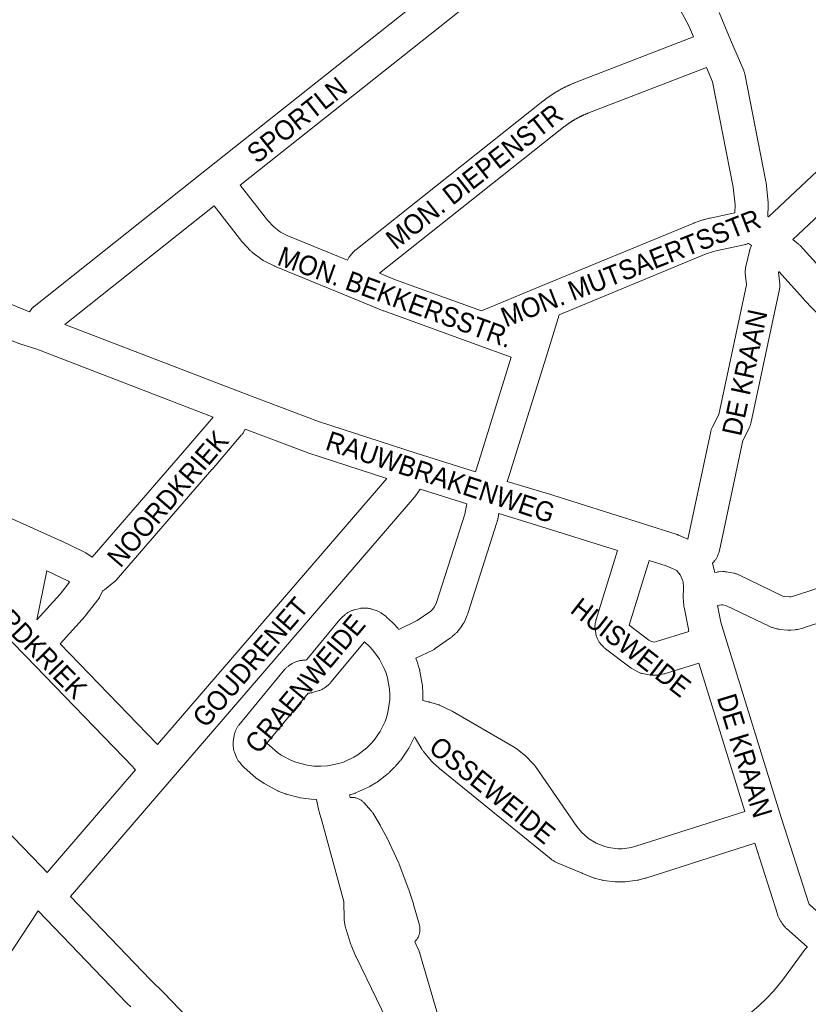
# Paper-space layout 'Layout1' of a CAD drawing. Header units: metres. Extents: x 123097 to 144122, y 392739 to 407589.
# Tile 442 of 510: x 137213 to 137522, y 398862 to 399248. Entities that reach past the tile are written whole.
import ezdxf
from ezdxf.enums import TextEntityAlignment as Align

# ---------------------------------------------------------------- set-up
doc = ezdxf.new("R2010")
doc.units = ezdxf.units.M
doc.header["$MEASUREMENT"] = 0
for name, color, linetype, lineweight in [('gs-anno-wegen algemeen tekst', 7, 'Continuous', 0), ('gs-knt-aanvullende hoofdweg', 7, 'Continuous', 0), ('gs-knt-wegen algemeen', 7, 'Continuous', 0)]:
    doc.layers.add(name, color=color, linetype=linetype, lineweight=lineweight)
doc.styles.add('Style-Arial', font='arial.ttf')

psp = doc.layouts.get("Layout1")

# ---------------------------------------------------------------- linework, layer by layer
at = {"layer": 'gs-knt-aanvullende hoofdweg', "color": 7, "linetype": 'Continuous', "flags": 128}
psp.add_lwpolyline([(137387.401, 398819.701), (137437.745, 398833.59), (137461.497, 398840.372), (137475.428, 398844.772), (137482.154, 398847.247), (137486.911, 398849.749), (137493.363, 398853.838), (137499.737, 398858.74), (137502.647, 398861.318), (137505.497, 398864.087), (137508.193, 398866.963), (137511.706, 398871.145), (137520.659, 398883.295), (137520.89, 398883.592), (137521.135, 398883.878), (137521.395, 398884.15), (137521.456, 398884.211)], dxfattribs=at)
at = {"layer": 'gs-knt-wegen algemeen', "color": 7, "linetype": 'Continuous', "flags": 128}
for points in [[(137218.418, 399135.192), (137286.022, 399188.851), (137433.473, 399305.895)], [(137441.249, 399295.445), (137299.179, 399182.671)], [(137476.861, 399240.8), (137475.067, 399245.155), (137467.077, 399260.07), (137466.935, 399260.351), (137466.807, 399260.639), (137466.693, 399260.933), (137466.593, 399261.232), (137466.59, 399261.242), (137459.472, 399271.64), (137452.472, 399280.499), (137452.268, 399280.772), (137447.027, 399288.169), (137441.249, 399295.445)], [(137506.258, 399170.321), (137614.281, 399271.801), (137614.513, 399272.009), (137614.756, 399272.206), (137615.008, 399272.391), (137615.268, 399272.564), (137615.536, 399272.724), (137617.864, 399274.039), (137618.108, 399274.17), (137618.358, 399274.291), (137618.613, 399274.401), (137618.872, 399274.5), (137619.135, 399274.588), (137619.401, 399274.664), (137619.67, 399274.73), (137622.282, 399275.303), (137622.585, 399275.362), (137622.891, 399275.406), (137623.199, 399275.436), (137623.508, 399275.452), (137623.818, 399275.452), (137624.127, 399275.438), (137625.976, 399275.31)], [(137624.918, 399262.332), (137624.16, 399262.385), (137623.416, 399262.222), (137622.623, 399261.774), (137515.83, 399161.449)], [(137486.98, 399250.418), (137491.42, 399239.638), (137496.537, 399227.637), (137496.638, 399227.386), (137496.729, 399227.131), (137496.809, 399226.872), (137496.878, 399226.61), (137496.936, 399226.345), (137505.263, 399184.179), (137505.314, 399183.886), (137505.351, 399183.59), (137506.151, 399175.882), (137506.176, 399175.567), (137506.186, 399175.251), (137506.18, 399174.939), (137506.18, 399174.935), (137506.18, 399174.932)], [(137341.224, 399153.334), (137341.326, 399153.565), (137341.452, 399153.82), (137341.589, 399154.07), (137341.738, 399154.313), (137341.896, 399154.55), (137342.065, 399154.779), (137342.244, 399155.001), (137343.525, 399156.521), (137343.697, 399156.717), (137343.876, 399156.906), (137344.063, 399157.087), (137344.257, 399157.261), (137344.458, 399157.427), (137417.86, 399215.641), (137418.044, 399215.786), (137418.228, 399215.93), (137418.413, 399216.073), (137418.599, 399216.215), (137418.786, 399216.357), (137418.972, 399216.497), (137419.16, 399216.637), (137419.348, 399216.776), (137419.538, 399216.914), (137419.727, 399217.051), (137419.918, 399217.187), (137420.108, 399217.322), (137420.3, 399217.456), (137420.492, 399217.589), (137420.685, 399217.722), (137420.878, 399217.853), (137421.073, 399217.985), (137421.267, 399218.114), (137421.463, 399218.243), (137421.658, 399218.37), (137421.855, 399218.498), (137422.052, 399218.623), (137422.25, 399218.749), (137422.448, 399218.873), (137422.647, 399218.996), (137422.846, 399219.118), (137423.046, 399219.24), (137423.246, 399219.36), (137423.448, 399219.48), (137423.649, 399219.598), (137423.852, 399219.716), (137424.055, 399219.832), (137424.258, 399219.948), (137424.462, 399220.062), (137424.667, 399220.176), (137424.871, 399220.288), (137425.077, 399220.401), (137425.283, 399220.511), (137425.49, 399220.621), (137425.697, 399220.73), (137425.905, 399220.838), (137426.112, 399220.944), (137426.321, 399221.051), (137426.53, 399221.155), (137426.74, 399221.259), (137426.95, 399221.362), (137427.161, 399221.464), (137427.371, 399221.565), (137427.584, 399221.665), (137427.795, 399221.764), (137428.008, 399221.862), (137428.22, 399221.958), (137428.434, 399222.055), (137428.648, 399222.149), (137428.862, 399222.243), (137429.077, 399222.336), (137429.292, 399222.428), (137429.507, 399222.519), (137429.724, 399222.609), (137429.94, 399222.697), (137430.157, 399222.785), (137430.374, 399222.872), (137430.592, 399222.958), (137430.81, 399223.042), (137476.861, 399240.8)], [(137481.893, 399228.786), (137435.494, 399210.894), (137435.333, 399210.831), (137435.173, 399210.768), (137435.013, 399210.704), (137434.853, 399210.64), (137434.693, 399210.574), (137434.534, 399210.508), (137434.375, 399210.441), (137434.217, 399210.374), (137434.058, 399210.305), (137433.901, 399210.236), (137433.743, 399210.166), (137433.586, 399210.095), (137433.428, 399210.024), (137433.272, 399209.952), (137433.116, 399209.879), (137432.96, 399209.805), (137432.804, 399209.731), (137432.649, 399209.656), (137432.494, 399209.58), (137432.34, 399209.503), (137432.186, 399209.426), (137432.032, 399209.348), (137431.878, 399209.269), (137431.726, 399209.19), (137431.573, 399209.109), (137431.421, 399209.029), (137431.269, 399208.947), (137431.118, 399208.865), (137430.966, 399208.781), (137430.816, 399208.698), (137430.665, 399208.613), (137430.516, 399208.528), (137430.366, 399208.442), (137430.217, 399208.356), (137430.068, 399208.268), (137429.92, 399208.18), (137429.772, 399208.091), (137429.625, 399208.002), (137429.477, 399207.912), (137429.331, 399207.821), (137429.185, 399207.729), (137429.039, 399207.638), (137428.894, 399207.544), (137428.749, 399207.451), (137428.605, 399207.357), (137428.461, 399207.262), (137428.317, 399207.166), (137428.175, 399207.07), (137428.032, 399206.973), (137427.89, 399206.875), (137427.748, 399206.777), (137427.607, 399206.678), (137427.466, 399206.578), (137427.326, 399206.478), (137427.186, 399206.377), (137427.047, 399206.276), (137426.908, 399206.173), (137426.77, 399206.071), (137426.632, 399205.967), (137426.495, 399205.863), (137426.357, 399205.758), (137426.221, 399205.652), (137426.085, 399205.546), (137425.95, 399205.439), (137353.766, 399148.191)], [(137493.019, 399171.86), (137493.152, 399175.01), (137492.432, 399181.949), (137484.294, 399223.156), (137481.893, 399228.786)], [(137299.179, 399182.671), (137309.907, 399168.954), (137312.362, 399166.334), (137315.035, 399164.349), (137317.876, 399162.909), (137341.224, 399153.334)], [(137506.18, 399174.932), (137505.993, 399170.509), (137506.258, 399170.321)], [(137288.98, 399174.577), (137230.487, 399128.151)], [(137405.429, 399115.366), (137391.671, 399120.34), (137355.442, 399133.438), (137355.185, 399133.537), (137342.278, 399138.83), (137312.695, 399150.962), (137312.456, 399151.065), (137312.222, 399151.178), (137308.655, 399152.986), (137308.411, 399153.116), (137308.173, 399153.256), (137307.942, 399153.407), (137307.717, 399153.566), (137304.131, 399156.23), (137303.901, 399156.408), (137303.679, 399156.597), (137303.466, 399156.796), (137303.262, 399157.004), (137300.208, 399160.262), (137300.014, 399160.479), (137299.83, 399160.703), (137288.98, 399174.577)], [(137393.727, 399133.441), (137416.421, 399142.822), (137476.97, 399167.848), (137477.126, 399167.91), (137477.283, 399167.968), (137480.185, 399168.996), (137480.47, 399169.09), (137480.758, 399169.17), (137483.135, 399169.773), (137483.395, 399169.833), (137493.019, 399171.86)], [(137498.418, 399159.919), (137498.117, 399159.783), (137497.857, 399159.673), (137497.593, 399159.573), (137497.325, 399159.486), (137497.053, 399159.41), (137496.778, 399159.346), (137486.208, 399157.12), (137484.25, 399156.624), (137481.789, 399155.752), (137424.218, 399131.957)], [(137499.527, 399159.134), (137498.418, 399159.919)], [(137515.83, 399161.449), (137517.994, 399159.638), (137518.218, 399159.442), (137518.433, 399159.235), (137518.639, 399159.019), (137529.597, 399146.934), (137554.147, 399121.402)], [(137474.679, 399044.036), (137483.606, 399086.143), (137483.67, 399086.417), (137483.746, 399086.687), (137483.833, 399086.954), (137483.932, 399087.217), (137484.042, 399087.475), (137484.163, 399087.728), (137486.751, 399092.85), (137497.617, 399143.721), (137497.166, 399148.26), (137497.143, 399148.56), (137497.134, 399148.861), (137497.139, 399149.163), (137497.158, 399149.464), (137497.191, 399149.763), (137497.238, 399150.061), (137497.298, 399150.356), (137498.785, 399156.854), (137498.839, 399157.073), (137498.901, 399157.29), (137498.971, 399157.505), (137499.527, 399159.134)], [(137353.766, 399148.191), (137359.998, 399145.635), (137393.727, 399133.441)], [(137510.305, 399148.827), (137510.227, 399148.489), (137510.674, 399143.999), (137510.696, 399143.712), (137510.706, 399143.425), (137510.702, 399143.137), (137510.686, 399142.849), (137510.658, 399142.563), (137510.616, 399142.278), (137510.562, 399141.995), (137499.307, 399089.306), (137499.243, 399089.034), (137499.167, 399088.766), (137499.08, 399088.5), (137498.982, 399088.239), (137498.872, 399087.982), (137498.752, 399087.731), (137496.167, 399082.614), (137487.026, 399039.501), (137486.958, 399039.21), (137486.876, 399038.924), (137486.781, 399038.641), (137486.674, 399038.362), (137486.256, 399037.354), (137486.14, 399037.09), (137486.012, 399036.831), (137485.873, 399036.578), (137485.722, 399036.331), (137485.561, 399036.091), (137485.389, 399035.859), (137485.207, 399035.634), (137484.707, 399035.044), (137484.52, 399034.832), (137484.327, 399034.633), (137484.698, 399032.853), (137485.275, 399030.997)], [(137545.75, 399111.351), (137520.145, 399137.978), (137520.015, 399138.117), (137510.305, 399148.827)], [(137204.039, 399138.114), (137216.656, 399133.036), (137216.671, 399133.065), (137216.745, 399133.204), (137216.821, 399133.341), (137216.902, 399133.477), (137216.985, 399133.61), (137217.072, 399133.741), (137217.161, 399133.871), (137217.254, 399133.997), (137217.35, 399134.122), (137217.449, 399134.244), (137217.551, 399134.364), (137217.656, 399134.482), (137217.763, 399134.597), (137217.873, 399134.709), (137217.986, 399134.818), (137218.102, 399134.925), (137218.22, 399135.029), (137218.34, 399135.13), (137218.412, 399135.188)], [(137218.412, 399135.188), (137218.415, 399135.19), (137218.418, 399135.192)], [(137218.412, 399135.188), (137218.415, 399135.19), (137218.418, 399135.192)], [(137424.218, 399131.957), (137419.708, 399117.442), (137405.148, 399070.588)], [(137288.61, 399091.86), (137219.49, 399118.43), (137212.809, 399120.568), (137212.585, 399120.644), (137212.363, 399120.729), (137198.868, 399126.161), (137198.663, 399126.247), (137198.462, 399126.341), (137198.263, 399126.441), (137196.591, 399127.323)], [(137230.487, 399128.151), (137300.869, 399101.097), (137329.9, 399090.167), (137368.143, 399077.749), (137391.433, 399070.442), (137392.714, 399074.444)], [(137392.716, 399074.452), (137405.429, 399115.366)], [(137186.174, 399062.583), (137228.831, 399043.383), (137228.966, 399043.321), (137237.877, 399039.062), (137238.14, 399038.929), (137238.397, 399038.784), (137238.646, 399038.628), (137241.16, 399036.975), (137278.26, 399079.762), (137288.61, 399091.86)], [(137301.193, 399087.062), (137300.164, 399085.439), (137299.992, 399085.182), (137299.809, 399084.934), (137299.614, 399084.695), (137288.14, 399071.282), (137288.112, 399071.249)], [(137356.649, 399067.792), (137325.736, 399077.83), (137325.453, 399077.929), (137301.193, 399087.062)], [(137288.112, 399071.249), (137250.579, 399027.963), (137250.37, 399027.732), (137250.149, 399027.512), (137249.918, 399027.302), (137249.677, 399027.104), (137245.955, 399024.187), (137245.722, 399024.013), (137245.482, 399023.849), (137245.353, 399023.77), (137244.1, 399021.299), (137243.979, 399021.072), (137243.849, 399020.849), (137243.71, 399020.631), (137243.562, 399020.42), (137243.407, 399020.214), (137238.687, 399014.226), (137238.55, 399014.058), (137238.407, 399013.895), (137228.604, 399003.03), (137266.478, 398963.764), (137266.724, 398963.529)], [(137392.714, 399074.444), (137392.715, 399074.448), (137392.716, 399074.452)], [(137392.714, 399074.444), (137392.715, 399074.448), (137392.716, 399074.452)], [(137266.724, 398963.529), (137356.649, 399067.792)], [(137405.146, 399070.582), (137405.132, 399070.533), (137403.878, 399066.611), (137419.159, 399061.994), (137419.233, 399061.971), (137457.227, 399049.995), (137470.416, 399045.838), (137470.626, 399045.768), (137470.833, 399045.691), (137471.037, 399045.607), (137474.679, 399044.036)], [(137405.148, 399070.588), (137405.147, 399070.585), (137405.146, 399070.582)], [(137405.148, 399070.588), (137405.147, 399070.585), (137405.146, 399070.582)], [(137387.408, 399054.522), (137388.074, 399057.85), (137369.765, 399063.594), (137367.923, 399060.977), (137367.828, 399060.849), (137367.733, 399060.721), (137367.533, 399060.478)], [(137367.527, 399060.471), (137272.113, 398949.841)], [(137367.533, 399060.478), (137367.531, 399060.476), (137367.529, 399060.473), (137367.527, 399060.471)], [(137367.533, 399060.478), (137367.531, 399060.476), (137367.529, 399060.473), (137367.527, 399060.471)], [(137258.21, 398953.658), (137257.392, 398954.438), (137257.2, 398954.628), (137215.034, 398998.344), (137175.994, 399038.181), (137175.871, 399038.31), (137171.508, 399043.014), (137171.377, 399043.159), (137171.251, 399043.308), (137166.793, 399048.734), (137166.668, 399048.891), (137166.548, 399049.052), (137164.051, 399052.505), (137163.872, 399052.765), (137163.707, 399053.033), (137163.554, 399053.309), (137163.415, 399053.592), (137163.29, 399053.881), (137163.179, 399054.176), (137162.323, 399056.63), (137162.024, 399056.858), (137161.536, 399057.099)], [(137360.58, 398847.386), (137344.669, 398880.294), (137344.56, 398880.533), (137342.814, 398884.548), (137342.73, 398884.751), (137342.653, 398884.957), (137342.583, 398885.166), (137340.587, 398891.427), (137340.509, 398891.687), (137340.443, 398891.951), (137340.388, 398892.217), (137340.061, 398893.98), (137340.016, 398894.254), (137339.983, 398894.529), (137339.962, 398894.806), (137339.953, 398895.083), (137339.863, 398901.975), (137331.119, 398933.596), (137330.147, 398937.112), (137330.088, 398937.342), (137330.038, 398937.574), (137329.156, 398941.993), (137327.029, 398942.105), (137324.903, 398942.33), (137322.791, 398942.666), (137322.547, 398942.717), (137322.305, 398942.776), (137317.263, 398944.122), (137317.024, 398944.191), (137316.787, 398944.269), (137316.554, 398944.356), (137314.124, 398945.314), (137313.894, 398945.41), (137313.668, 398945.515), (137313.446, 398945.628), (137308.842, 398948.087), (137308.625, 398948.209), (137308.413, 398948.338), (137308.205, 398948.476), (137306.058, 398949.962), (137305.855, 398950.108), (137305.658, 398950.262), (137305.468, 398950.423), (137300.635, 398954.666), (137300.422, 398954.862), (137300.218, 398955.068), (137300.022, 398955.282), (137298.981, 398956.477), (137298.794, 398956.702), (137298.617, 398956.935), (137298.451, 398957.176), (137298.296, 398957.423), (137298.152, 398957.678), (137298.02, 398957.939), (137297.899, 398958.205), (137297.046, 398960.212), (137296.936, 398960.488), (137296.838, 398960.77), (137296.754, 398961.056), (137296.682, 398961.345), (137296.624, 398961.637), (137296.58, 398961.932), (137296.441, 398963.017), (137296.41, 398963.312), (137296.392, 398963.608), (137296.388, 398963.904), (137296.398, 398964.201), (137296.421, 398964.497), (137296.457, 398964.791), (137296.774, 398966.947), (137296.824, 398967.24), (137296.888, 398967.531), (137296.964, 398967.819), (137297.054, 398968.103), (137297.156, 398968.382), (137297.272, 398968.657), (137297.719, 398969.657), (137297.844, 398969.921), (137297.982, 398970.18), (137298.131, 398970.433), (137298.291, 398970.678), (137298.462, 398970.916), (137298.643, 398971.146), (137316.727, 398993.036), (137316.908, 398993.246), (137317.098, 398993.448), (137317.296, 398993.641), (137317.502, 398993.826), (137317.715, 398994.002), (137317.936, 398994.169), (137318.164, 398994.326), (137319.366, 398995.118), (137319.614, 398995.274), (137319.869, 398995.418), (137320.131, 398995.551), (137320.398, 398995.672), (137320.67, 398995.78), (137321.655, 398996.148), (137321.947, 398996.25), (137322.244, 398996.337), (137322.545, 398996.41), (137322.849, 398996.469), (137323.155, 398996.513), (137323.463, 398996.543), (137324.789, 398996.639), (137325.158, 398996.755), (137325.241, 398996.817), (137338.194, 399012.476), (137338.403, 399012.716), (137338.624, 399012.947), (137338.856, 399013.166), (137340.16, 399014.338), (137340.395, 399014.54), (137340.639, 399014.73), (137340.892, 399014.908), (137341.153, 399015.074), (137341.422, 399015.228), (137342.386, 399015.748), (137342.651, 399015.883), (137342.921, 399016.005), (137343.197, 399016.116), (137343.477, 399016.213), (137343.762, 399016.298), (137344.049, 399016.37), (137346.177, 399016.848), (137346.468, 399016.906), (137346.762, 399016.951), (137347.058, 399016.983), (137347.354, 399017.001), (137347.652, 399017.006), (137347.949, 399016.997), (137349.042, 399016.939), (137349.338, 399016.916), (137349.633, 399016.88), (137349.926, 399016.831), (137350.217, 399016.768), (137350.504, 399016.692), (137350.788, 399016.603), (137352.852, 399015.903), (137353.121, 399015.805), (137353.386, 399015.695), (137353.645, 399015.574), (137353.899, 399015.442), (137354.147, 399015.298), (137354.388, 399015.144), (137354.622, 399014.979), (137356.021, 399013.949), (137356.208, 399013.806), (137356.39, 399013.655), (137356.567, 399013.499), (137358.848, 399011.399), (137359.045, 399011.211), (137359.233, 399011.014), (137361.001, 399009.091), (137361.166, 399008.904), (137361.323, 399008.711), (137361.361, 399008.662), (137368.604, 399012.1), (137373.884, 399015.782), (137374.484, 399016.321), (137375.009, 399016.926), (137375.369, 399017.464), (137376.158, 399019.235), (137387.307, 399054.204), (137387.406, 399054.513)], [(137387.406, 399054.513), (137387.406, 399054.516), (137387.407, 399054.519), (137387.408, 399054.522)], [(137387.406, 399054.513), (137387.406, 399054.516), (137387.407, 399054.519), (137387.408, 399054.522)], [(137447.118, 399039.53), (137415.356, 399049.541), (137400.571, 399054.008), (137399.979, 399051.199), (137399.977, 399051.189), (137399.945, 399051.053), (137399.904, 399050.881), (137399.864, 399050.743), (137399.815, 399050.577), (137399.812, 399050.568)], [(137399.81, 399050.559), (137388.453, 399014.937), (137388.377, 399014.711), (137388.291, 399014.487), (137388.198, 399014.267), (137387.036, 399011.657), (137386.917, 399011.405), (137386.788, 399011.158), (137386.648, 399010.917), (137386.498, 399010.682), (137385.6, 399009.343), (137385.446, 399009.121), (137385.282, 399008.907), (137385.109, 399008.699)], [(137399.812, 399050.568), (137399.811, 399050.564), (137399.81, 399050.559)], [(137399.812, 399050.568), (137399.811, 399050.564), (137399.81, 399050.559)], [(137485.275, 399030.997), (137486.122, 399031.132), (137486.362, 399031.166), (137486.604, 399031.19), (137486.846, 399031.206), (137488.408, 399031.278), (137488.694, 399031.285), (137488.981, 399031.279), (137489.266, 399031.261), (137489.551, 399031.23), (137489.833, 399031.187), (137492.614, 399030.699), (137492.904, 399030.641), (137493.192, 399030.57), (137493.476, 399030.486), (137493.756, 399030.389), (137494.031, 399030.28), (137494.301, 399030.158), (137511.919, 399021.716), (137512.385, 399021.585), (137514.463, 399021.394), (137515.039, 399021.447), (137516.492, 399021.794), (137590.54, 399046.122)], [(137478.91, 398995.406), (137465.879, 398991.348), (137465.663, 398991.285), (137465.444, 398991.229), (137465.223, 398991.181), (137463.392, 398990.814), (137463.107, 398990.763), (137462.819, 398990.725), (137462.529, 398990.7), (137462.239, 398990.688), (137460.899, 398990.662), (137460.608, 398990.663), (137460.317, 398990.677), (137460.027, 398990.704), (137459.738, 398990.744), (137459.451, 398990.797), (137456.832, 398991.34), (137456.562, 398991.402), (137456.295, 398991.475), (137456.031, 398991.56), (137455.771, 398991.656), (137455.515, 398991.763), (137455.264, 398991.881), (137455.018, 398992.009), (137452.675, 398993.297), (137452.465, 398993.418), (137452.259, 398993.546), (137452.058, 398993.683), (137451.863, 398993.826), (137442.347, 399001.085), (137442.138, 399001.251), (137441.936, 399001.426), (137441.741, 399001.609), (137441.554, 399001.8), (137440.662, 399002.748), (137440.463, 399002.969), (137440.274, 399003.199), (137440.096, 399003.438), (137439.93, 399003.684), (137439.774, 399003.938), (137439.631, 399004.199), (137439.218, 399004.991), (137439.08, 399005.271), (137438.956, 399005.558), (137438.845, 399005.85), (137438.749, 399006.148), (137438.668, 399006.449), (137438.6, 399006.754), (137438.548, 399007.062), (137438.292, 399008.819), (137438.254, 399009.13), (137438.232, 399009.442), (137438.224, 399009.754), (137438.231, 399010.066), (137438.254, 399010.378), (137438.291, 399010.689), (137438.343, 399010.997), (137438.513, 399011.874), (137438.563, 399012.111), (137438.623, 399012.345), (137438.691, 399012.578), (137447.118, 399039.53)], [(137459.536, 399035.616), (137451.642, 399010.37), (137459.373, 399004.473), (137460.433, 399003.89)], [(137470.475, 399031.535), (137470.442, 399031.579), (137470.318, 399031.737), (137466.186, 399033.52), (137459.536, 399035.616)], [(137596.141, 399034.257), (137520.299, 399009.34), (137520.041, 399009.261), (137519.779, 399009.193), (137517.61, 399008.675), (137517.307, 399008.61), (137517.001, 399008.56), (137516.693, 399008.524), (137515.056, 399008.374), (137514.759, 399008.354), (137514.462, 399008.347), (137514.164, 399008.354), (137513.867, 399008.374), (137510.6, 399008.674), (137510.305, 399008.708), (137510.012, 399008.756), (137509.721, 399008.816), (137509.433, 399008.89), (137507.851, 399009.335), (137507.582, 399009.417), (137507.318, 399009.511), (137507.057, 399009.615), (137506.801, 399009.731), (137489.482, 399018.03), (137488.29, 399018.239), (137487.81, 399018.217), (137486.3, 399017.976)], [(137223.43, 399031.536), (137219.524, 399012.402), (137228.596, 399022.456), (137232.332, 399027.197), (137231.863, 399027.505), (137223.43, 399031.536)], [(137470.479, 399031.53), (137470.477, 399031.532), (137470.475, 399031.535)], [(137470.479, 399031.53), (137470.477, 399031.532), (137470.475, 399031.535)], [(137475.059, 399007.843), (137475.012, 399007.996), (137474.946, 399008.221), (137474.889, 399008.45), (137474.84, 399008.68), (137473.147, 399017.41), (137473.108, 399017.631), (137473.077, 399017.854), (137473.053, 399018.078), (137472.781, 399021.169), (137472.763, 399021.431), (137472.756, 399021.693), (137472.76, 399021.955), (137472.774, 399022.217), (137472.901, 399023.945), (137472.986, 399025.109), (137472.755, 399027.424), (137472.593, 399028.002), (137471.631, 399030.013), (137470.479, 399031.53)], [(137486.3, 399017.976), (137487.555, 399011.505), (137489.417, 399005.485), (137511.274, 398934.981), (137522.07, 398901.269), (137522.201, 398901.039), (137522.415, 398900.763), (137531.971, 398892.288), (137532.09, 398892.183)], [(137385.109, 399008.699), (137384.052, 399007.481), (137383.871, 399007.281), (137383.682, 399007.089), (137383.485, 399006.905), (137382.286, 399005.828), (137382.084, 399005.654), (137381.875, 399005.488), (137381.66, 399005.331), (137375.607, 399001.111), (137375.383, 399000.961), (137375.153, 399000.821), (137374.917, 399000.691), (137374.676, 399000.57), (137368.018, 398997.409), (137368.572, 398995.973), (137368.657, 398995.738), (137368.734, 398995.5), (137369.484, 398992.999), (137369.551, 398992.759), (137369.608, 398992.516), (137369.657, 398992.272), (137370.573, 398987.135), (137370.612, 398986.889), (137370.642, 398986.642), (137370.662, 398986.394), (137370.823, 398983.787), (137370.833, 398983.538), (137370.834, 398983.289), (137370.796, 398980.742)], [(137460.433, 399003.89), (137461.378, 399003.694), (137461.405, 399003.694), (137462.332, 399003.88), (137475.059, 399007.843)], [(137328.067, 398955.083), (137330.738, 398955.003), (137333.408, 398955.182), (137337.898, 398956.094), (137339.667, 398956.672), (137343.73, 398958.537), (137345.324, 398959.502), (137348.854, 398962.242), (137350.274, 398963.633), (137351.583, 398965.128), (137354.052, 398968.702), (137355.946, 398972.612), (137356.594, 398974.465), (137357.207, 398976.84), (137357.782, 398981.247), (137357.812, 398983.234), (137357.689, 398985.217), (137356.905, 398989.618), (137356.334, 398991.521), (137355.614, 398993.387), (137353.721, 398997.032), (137351.16, 399000.557), (137349.831, 399002.003), (137348.012, 399003.677), (137347.888, 399003.768), (137334.772, 398987.912), (137334.567, 398987.676), (137334.351, 398987.45), (137334.124, 398987.235), (137333.887, 398987.03), (137333.64, 398986.838), (137332.046, 398985.653), (137331.793, 398985.473), (137331.531, 398985.307), (137331.262, 398985.153), (137330.986, 398985.011), (137330.703, 398984.883), (137330.415, 398984.769), (137330.121, 398984.669), (137327.979, 398983.993), (137327.687, 398983.908), (137327.392, 398983.837), (137327.093, 398983.78), (137326.792, 398983.737), (137326.49, 398983.708), (137325.872, 398983.663), (137309.674, 398964.056), (137313.776, 398960.454), (137315.307, 398959.395), (137319.25, 398957.289), (137320.983, 398956.605), (137325.409, 398955.424), (137328.06, 398955.084), (137328.064, 398955.084), (137328.067, 398955.083)], [(137496.935, 398937.263), (137478.91, 398995.406)], [(137370.796, 398980.742), (137372.904, 398980.299), (137372.918, 398980.296), (137373.133, 398980.246), (137373.215, 398980.225), (137373.229, 398980.222), (137373.441, 398980.161), (137376.679, 398979.186), (137376.909, 398979.112), (137377.137, 398979.03), (137377.361, 398978.938), (137377.582, 398978.839), (137381.779, 398976.856), (137382.029, 398976.731), (137382.274, 398976.596), (137405.626, 398962.997), (137405.894, 398962.832), (137408.09, 398961.407), (137408.336, 398961.239), (137408.575, 398961.059), (137410.4, 398959.621), (137410.616, 398959.443), (137410.825, 398959.256), (137411.025, 398959.06), (137414.271, 398955.741), (137414.461, 398955.538), (137414.642, 398955.327), (137414.814, 398955.109), (137414.977, 398954.884), (137431.113, 398931.478), (137433.022, 398929.16), (137435.703, 398926.779), (137438.707, 398924.919), (137442.116, 398923.548), (137443.557, 398923.174)], [(137367.494, 398966.585), (137365.552, 398962.576), (137365.439, 398962.353), (137365.317, 398962.135), (137365.187, 398961.922), (137365.049, 398961.714), (137362.083, 398957.42), (137361.938, 398957.218), (137361.785, 398957.021), (137361.624, 398956.831), (137359.904, 398954.867), (137359.736, 398954.682), (137359.561, 398954.504), (137357.695, 398952.677), (137357.514, 398952.506), (137357.326, 398952.343), (137357.132, 398952.186), (137353.01, 398948.987), (137352.81, 398948.838), (137352.605, 398948.697), (137352.394, 398948.563), (137350.161, 398947.209), (137349.946, 398947.084), (137349.726, 398946.968), (137349.502, 398946.86), (137344.759, 398944.682), (137344.53, 398944.583), (137344.298, 398944.492), (137344.063, 398944.41), (137342.08, 398943.763), (137342.271, 398942.802), (137342.381, 398942.813), (137342.696, 398942.831), (137343.012, 398942.834), (137343.327, 398942.822), (137343.641, 398942.794), (137343.954, 398942.751), (137344.264, 398942.693), (137344.571, 398942.62), (137344.874, 398942.532), (137345.172, 398942.429), (137345.465, 398942.312), (137345.753, 398942.182), (137346.033, 398942.037), (137346.306, 398941.879), (137346.571, 398941.708), (137346.828, 398941.524), (137347.075, 398941.328), (137347.313, 398941.121), (137347.54, 398940.902), (137347.756, 398940.672), (137350.429, 398937.692), (137350.626, 398937.462), (137350.812, 398937.223), (137350.986, 398936.976), (137351.149, 398936.722), (137353.913, 398932.166), (137354, 398932.017), (137354.084, 398931.866), (137356.624, 398927.131), (137356.707, 398926.97), (137356.787, 398926.806), (137361.33, 398917.068), (137361.428, 398916.847), (137361.518, 398916.622), (137365.324, 398906.573), (137365.386, 398906.402), (137365.443, 398906.23), (137367.063, 398901.107), (137367.125, 398900.9), (137369.399, 398892.782), (137369.475, 398892.482), (137369.537, 398892.178), (137369.585, 398891.871), (137369.618, 398891.563), (137369.636, 398891.254), (137369.639, 398890.944), (137369.628, 398890.634), (137369.602, 398890.325), (137369.561, 398890.017), (137369.506, 398889.712), (137369.436, 398889.41), (137369.352, 398889.112), (137369.254, 398888.818), (137369.142, 398888.529), (137369.016, 398888.245), (137368.877, 398887.968), (137368.725, 398887.698), (137368.56, 398887.435), (137368.383, 398887.181), (137368.194, 398886.935), (137367.994, 398886.699), (137367.782, 398886.472), (137367.574, 398886.269), (137369.294, 398882.556), (137369.392, 398882.334), (137369.481, 398882.108), (137369.563, 398881.88), (137369.635, 398881.648), (137377.83, 398853.634)], [(137500.848, 398924.845), (137458.119, 398911.21), (137457.822, 398911.123), (137455.571, 398910.521), (137455.299, 398910.455), (137455.025, 398910.4), (137454.749, 398910.357), (137450.136, 398909.742), (137449.858, 398909.711), (137449.578, 398909.692), (137449.298, 398909.685), (137446.969, 398909.677), (137446.691, 398909.682), (137446.413, 398909.699), (137446.136, 398909.728), (137441.518, 398910.308), (137441.241, 398910.349), (137440.966, 398910.401), (137440.694, 398910.466), (137438.439, 398911.051), (137438.171, 398911.127), (137437.906, 398911.214), (137437.646, 398911.312), (137433.327, 398913.049), (137433.233, 398913.088), (137423.423, 398917.214), (137423.143, 398917.34), (137422.868, 398917.479), (137422.601, 398917.631), (137421.875, 398918.066), (137421.616, 398918.229), (137421.365, 398918.405), (137421.123, 398918.592), (137377.286, 398954.11), (137377.129, 398954.241), (137376.977, 398954.377), (137374.79, 398956.388), (137374.591, 398956.58), (137374.4, 398956.78), (137374.217, 398956.987), (137371.001, 398960.81), (137370.837, 398961.012), (137370.682, 398961.221), (137370.535, 398961.436), (137370.397, 398961.657), (137367.83, 398965.944), (137367.701, 398966.17), (137367.58, 398966.4), (137367.494, 398966.585)], [(137177.316, 398961.175), (137221.176, 398915.889)], [(137221.181, 398915.883), (137223.531, 398913.458), (137258.21, 398953.658)], [(137272.113, 398949.841), (137232.609, 398904.049)], [(137443.557, 398923.174), (137447.343, 398922.698), (137448.833, 398922.703), (137452.613, 398923.207), (137454.308, 398923.661), (137496.935, 398937.263)], [(137521.456, 398884.211), (137513.327, 398891.421), (137513.108, 398891.624), (137512.899, 398891.838), (137512.699, 398892.06), (137512.51, 398892.292), (137511.642, 398893.407), (137511.458, 398893.655), (137511.286, 398893.912), (137511.126, 398894.177), (137510.425, 398895.404), (137510.295, 398895.643), (137510.175, 398895.887), (137510.066, 398896.136), (137509.967, 398896.39), (137509.878, 398896.648), (137500.848, 398924.845)], [(137221.176, 398915.889), (137221.179, 398915.887), (137221.181, 398915.883)], [(137221.176, 398915.889), (137221.179, 398915.887), (137221.181, 398915.883)], [(137232.609, 398904.049), (137264.08, 398871.277), (137269.213, 398866.286), (137269.374, 398866.124), (137316.721, 398816.721), (137316.919, 398816.505), (137317.108, 398816.28), (137317.286, 398816.046), (137319.818, 398812.565), (137319.973, 398812.342), (137320.12, 398812.111), (137320.256, 398811.875), (137320.382, 398811.634), (137321.85, 398808.683), (137321.972, 398808.421), (137322.084, 398808.154), (137322.183, 398807.882), (137323.89, 398802.865), (137324.121, 398802.33)], [(137219.999, 398898.382), (137165.598, 398815.957), (137181.562, 398747.539)], [(137256.282, 398860.7), (137254.923, 398862.021), (137254.767, 398862.179), (137219.999, 398898.382)]]:
    psp.add_lwpolyline(points, dxfattribs=at)

# ---------------------------------------------------------------- texts
at = {"layer": 'gs-anno-wegen algemeen tekst', "color": 7, "style": 'Style-Arial', "width": 0.909091}
for s, rotation, p in [('SPORTLN', 38.55751, (137321.459, 399208.265)), ('MON. DIEPENSTR', 38.0755, (137390.941, 399186.14)), ('MON. MUTSAERTSSTR', 21.41159, (137452.246, 399150.252)), ('MON. BEKKERSSTR.', 340.12338, (137360.039, 399138.852)), ('RAUWBRAKENWEG', 341.89596, (137377.724, 399068.371)), ('HUISWEIDE', 322.2064, (137452.349, 399001.613)), ('CRAENWEIDE', 50.193, (137324.609, 398987.342)), ('DE KRAAN', 287.0433, (137496.926, 398959.191)), ('OSSEWEIDE', 320.98461, (137398.022, 398945.658))]:
    psp.add_text(s, height=7.7, rotation=rotation, dxfattribs=at).set_placement(p, align=Align.MIDDLE_CENTER)
at = {"layer": 'gs-anno-wegen algemeen tekst', "color": 7, "linetype": 'Continuous', "style": 'Style-Arial', "width": 0.909091}
for s, rotation, p in [('DE KRAAN', 77.94216, (137496.922, 399109.301)), ('NOORDKRIEK', 49.2502, (137270.775, 399059.851)), ('NOORDKRIEK', 314.27243, (137214.138, 399006.94)), ('GOUDRENET', 49.22315, (137303.172, 398995.821))]:
    psp.add_text(s, height=7.7, rotation=rotation, dxfattribs=at).set_placement(p, align=Align.MIDDLE_CENTER)

doc.saveas('drawing.dxf')
